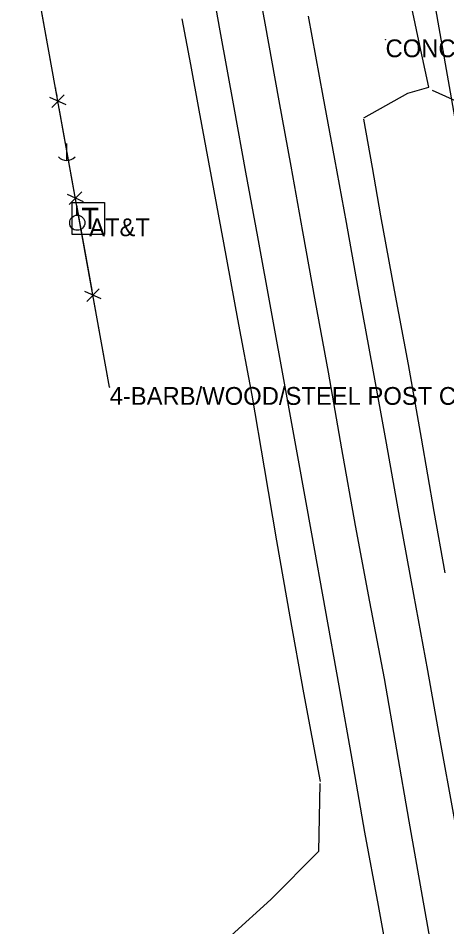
# Model space of a CAD drawing. Extents: x 954793 to 988390, y 1867850 to 1924428.
# Drawn here: x 986113.6 to 986234.1, y 1874102.3 to 1874357.7 of the extents above; entities that cross this region are included whole.
import ezdxf

# ---------------------------------------------------------------- set-up
doc = ezdxf.new("R2010")
doc.units = 0
for name, color, linetype in [('S_DRIVEWAY', 7, 'Continuous'), ('S_EDGE_PAVEMENT', 7, 'Continuous'), ('S_FENCE', 7, 'Continuous'), ('S_FENCE_ANNOT', 7, 'Continuous'), ('S_FIBER_OPTIC_CABLE', 7, 'Continuous'), ('S_MSC_PT_SYM', 7, 'Continuous'), ('S_PAVEMENT_CROWN', 7, 'Continuous'), ('S_SHOULDER', 7, 'Continuous'), ('S_SURVEY_TEXT_ANNOT', 7, 'Continuous'), ('S_TELEPHONE_UTILITIES', 7, 'Continuous'), ('S_TELEPHONE_UTILITIES_ANNOT', 7, 'Continuous'), ('S_UTILITY_POLE', 7, 'Continuous')]:
    doc.layers.add(name, color=color, linetype=linetype)

msp = doc.modelspace()

# ---------------------------------------------------------------- linework, layer by layer
at = {"layer": 'S_DRIVEWAY'}
for points in [[(986210.74, 1874329.62), (986223.17, 1874336.54), (986229, 1874338.31), (986226.25, 1874351.26), (986223.51, 1874364.22), (986214.89, 1874366.97), (986203.86, 1874370.04)], [(986255.07, 1874196.04), (986268.65, 1874205.74), (986277.36, 1874217.97), (986286.07, 1874230.2), (986291.12, 1874246.64), (986296.17, 1874263.08), (986297.88, 1874275.26), (986289.89, 1874298.72), (986272.33, 1874313.52), (986261.07, 1874320.99), (986249.82, 1874328.46), (986230.02, 1874337.31)], [(986198.39, 1874142.6), (986198.04, 1874123.46), (986184.65, 1874110.01), (986173.46, 1874099.86), (986178.6, 1874089.42), (986191.42, 1874084.5), (986205.13, 1874090.33), (986208.78, 1874084.98)]]:
    msp.add_lwpolyline(points, dxfattribs=at)
at = {"layer": 'S_EDGE_PAVEMENT'}
for points in [[(986245.4, 1873940.43), (986241.68, 1873961), (986237.78, 1873982.36), (986233.89, 1874003.73), (986230.16, 1874024.38), (986226.43, 1874045.03), (986222.56, 1874066.37), (986218.68, 1874087.7), (986214.87, 1874108.3), (986211.07, 1874128.9), (986207.46, 1874149.45), (986203.85, 1874170), (986199.98, 1874191.38), (986196.11, 1874212.77), (986192.39, 1874233.43), (986188.68, 1874254.1), (986184.82, 1874275.17), (986180.96, 1874296.24), (986177.64, 1874314.41), (986174.32, 1874332.59), (986170.43, 1874354.1), (986166.53, 1874375.62)], [(986273.98, 1873924.41), (986270.2, 1873945.07), (986266.43, 1873965.72), (986262.54, 1873987.2), (986258.66, 1874008.68), (986254.93, 1874029.28), (986251.21, 1874049.88), (986247.42, 1874071.12), (986243.63, 1874092.36), (986239.78, 1874113.31), (986235.92, 1874134.26), (986232.33, 1874154.29), (986228.74, 1874174.32), (986224.83, 1874195.73), (986220.92, 1874217.13), (986217.11, 1874238.21), (986213.3, 1874259.29), (986209.59, 1874279.77), (986205.88, 1874300.24), (986202.59, 1874318.01), (986199.31, 1874335.79), (986195.2, 1874358.19)]]:
    msp.add_lwpolyline(points, dxfattribs=at)
at = {"layer": 'S_FENCE'}
for p, q in [((986124.15, 1874337.99), (986113.63, 1874396.11)), ((986139.34, 1874254), (986124.15, 1874337.99)), ((986127.08, 1874333.29), (986122.54, 1874335.39)), ((986123.05, 1874332.57), (986126.57, 1874336.12)), ((986132.01, 1874306.04), (986127.47, 1874308.14)), ((986127.98, 1874305.31), (986131.5, 1874308.87)), ((986132.91, 1874278.06), (986136.43, 1874281.61)), ((986136.94, 1874278.79), (986132.4, 1874280.89))]:
    msp.add_line(p, q, dxfattribs=at)
for points in [[(986124.15, 1874337.99), (986119.83, 1874361.86)], [(986124.56, 1874335.75), (986124.15, 1874337.99)], [(986129.49, 1874308.5), (986125.17, 1874332.37)], [(986134.41, 1874281.25), (986130.1, 1874305.12)], [(986139.34, 1874254), (986135.03, 1874277.87)]]:
    msp.add_lwpolyline(points, dxfattribs=at)
at = {"layer": 'S_FIBER_OPTIC_CABLE'}
msp.add_line((986236.59, 1874328.39), (986224.49, 1874397.12), dxfattribs=at)
at = {"layer": 'S_MSC_PT_SYM'}
for points in [[(986216.87, 1874351.69), (986216.87, 1874351.74), (986216.87, 1874351.69), (986216.82, 1874351.69), (986216.87, 1874351.69), (986216.87, 1874351.64), (986216.87, 1874351.69), (986216.92, 1874351.69)], [(986124.15, 1874337.99), (986124.15, 1874338.04), (986124.15, 1874337.99), (986124.1, 1874337.99), (986124.15, 1874337.99), (986124.15, 1874337.94), (986124.15, 1874337.99), (986124.2, 1874337.99)], [(986139.34, 1874254), (986139.34, 1874254.05), (986139.34, 1874254), (986139.29, 1874254), (986139.34, 1874254), (986139.34, 1874253.95), (986139.34, 1874254), (986139.39, 1874254)]]:
    msp.add_lwpolyline(points, dxfattribs=at)
at = {"layer": 'S_PAVEMENT_CROWN'}
msp.add_lwpolyline([(986257.53, 1873942.95), (986253.9, 1873963.56), (986249.94, 1873984.88), (986245.99, 1874006.2), (986242.42, 1874026.23), (986238.86, 1874046.27), (986234.94, 1874068), (986231.02, 1874089.74), (986227.28, 1874110.86), (986223.54, 1874131.98), (986220.04, 1874152.05), (986216.54, 1874172.12), (986212.46, 1874193.62), (986208.38, 1874215.12), (986204.6, 1874236.67), (986200.81, 1874258.21), (986197.23, 1874277.96), (986193.66, 1874297.7), (986190.32, 1874316.05), (986186.97, 1874334.39), (986183, 1874356.29), (986179.03, 1874378.2)], dxfattribs=at)
at = {"layer": 'S_SHOULDER'}
for points in [[(986198.55, 1874143.12), (986196.24, 1874155.6), (986193.93, 1874168.09), (986190.11, 1874189.43), (986186.29, 1874210.78), (986182.82, 1874231.26), (986179.34, 1874251.74), (986175.39, 1874273.12), (986171.44, 1874294.5), (986167.98, 1874313.15), (986164.53, 1874331.79), (986162.12, 1874344.64), (986159.71, 1874357.49)], [(986233.62, 1874201.74), (986230.5, 1874219.02), (986226.93, 1874239.66), (986223.36, 1874260.3), (986219.43, 1874281.21), (986215.5, 1874302.13), (986213.16, 1874315.68), (986210.81, 1874329.24)]]:
    msp.add_lwpolyline(points, dxfattribs=at)
at = {"layer": 'S_TELEPHONE_UTILITIES'}
msp.add_lwpolyline([(986128.85, 1874296.87), (986128.85, 1874305.87), (986137.85, 1874305.87), (986137.85, 1874296.87)], close=True, dxfattribs=at)
at = {"layer": 'S_UTILITY_POLE'}
for p, q in [((986127.21, 1874322.42), (986127.21, 1874317.7)), ((986130.12, 1874302.31), (986130.12, 1874304.42))]:
    msp.add_line(p, q, dxfattribs=at)
msp.add_circle((986130.24, 1874300.17), 2.13, dxfattribs=at)
msp.add_arc((986127.27, 1874321.12), 3.41, 226.3972, 313.6028, dxfattribs=at)

# ---------------------------------------------------------------- texts
at = {"layer": 'S_FENCE_ANNOT'}
msp.add_text('4-BARB/WOOD/STEEL POST CN:POOR', height=5, dxfattribs=at).set_placement((986139.34, 1874249))
at = {"layer": 'S_SURVEY_TEXT_ANNOT'}
msp.add_text('CONC DW NO CUS', height=5, dxfattribs=at).set_placement((986216.87, 1874346.69))
at = {"layer": 'S_TELEPHONE_UTILITIES'}
msp.add_text('T', height=6, rotation=360, dxfattribs=at).set_placement((986131.41, 1874298.37))
at = {"layer": 'S_TELEPHONE_UTILITIES_ANNOT'}
msp.add_text('AT&T', height=5, dxfattribs=at).set_placement((986133.58, 1874296.39))

doc.saveas('drawing.dxf')
